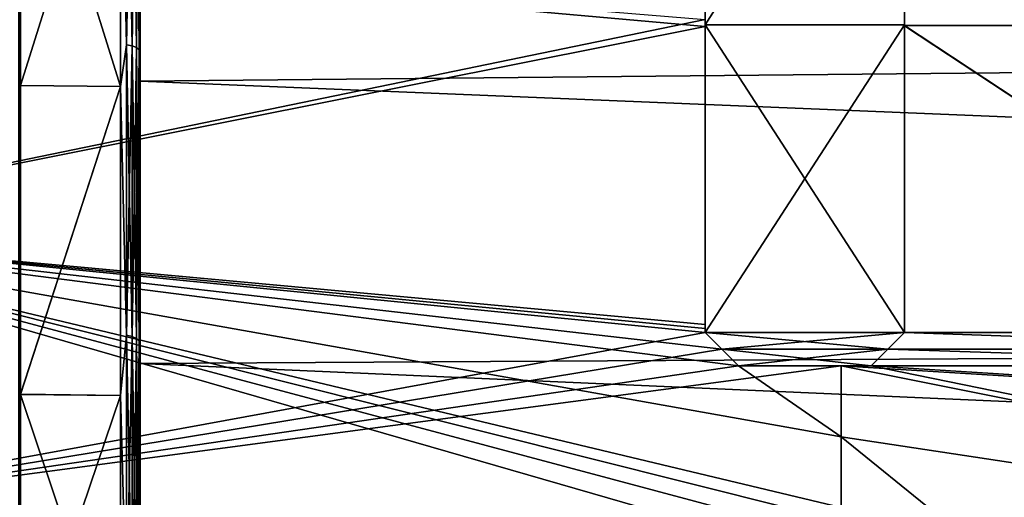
# Model space of a CAD drawing. Header units: metres. Extents: x -31 to 116, y -84 to 84.
# Tile 330 of 656: x 10.69 to 25.5, y -21.38 to -14.19. Entities that reach past the tile are written whole.
import ezdxf

# ---------------------------------------------------------------- set-up
doc = ezdxf.new("R2010")
doc.units = ezdxf.units.M
doc.layers.add('solid_80010000GA_11_1', color=7, linetype='CONTINUOUS')

msp = doc.modelspace()

# ---------------------------------------------------------------- linework, layer by layer
at = {"layer": 'solid_80010000GA_11_1'}
for points in [[(21, -14.292956, 59.065159), (21, -9.598452, 60.00708), (5.611219, -12.919016, 59.18264)], [(12.5, -10.77793, 57.631008), (103, -9.542366, 60.248993), (103, -14.238695, 59.314892)], [(12.5, -10.777947, -57.631004), (103, -14.238866, -59.31485), (103, -9.542415, -60.248985)], [(21, -9.555341, -63.535469), (21, -14.267068, -62.645931), (21, -14.186703, -59.090767)], [(24, -9.556293, -63.535324), (21, -14.267068, -62.645931), (21, -9.555341, -63.535469)], [(21, -14.267086, 62.645927), (24, -14.267068, 62.645931), (24, -9.555341, 63.535469)], [(21, -9.555371, 63.535465), (21, -14.267086, 62.645927), (24, -9.555341, 63.535469)], [(21, -9.555371, 63.535465), (21, -9.598452, 60.00708), (21, -14.267086, 62.645927)], [(24, -14.268105, -62.645687), (21, -14.267068, -62.645931), (24, -9.556293, -63.535324)], [(21, -14.267086, 62.645927), (21, -9.598452, 60.00708), (21, -14.292956, 59.065159)], [(24, -9.555341, 63.535469), (24, -14.267068, 62.645931), (24, -9.566785, 60.064102)], [(24, -14.268105, -62.645687), (24, -9.556293, -63.535324), (24, -9.569175, -60.063721)], [(31, -14.276859, 59.247536), (31, -9.566297, 60.187901), (24, -9.566785, 60.064102)], [(31, -14.276859, 59.247536), (24, -9.566785, 60.064102), (24, -14.277287, 59.121742)], [(24, -14.267068, 62.645931), (24, -14.277287, 59.121742), (24, -9.566785, 60.064102)], [(24, -9.569175, -60.063721), (31, -9.568675, -60.187523), (31, -14.278934, -59.247032)], [(24, -14.27937, -59.121235), (24, -9.569175, -60.063721), (31, -14.278934, -59.247032)], [(24, -14.268105, -62.645687), (24, -9.569175, -60.063721), (24, -14.27937, -59.121235)], [(12.205235, -10.383695, -52.784668), (12.296415, -14.566858, -51.183163), (12.296415, -10.063361, -52.912724)], [(12.296415, -14.566858, 51.183163), (12.205235, -10.383695, 52.784668), (12.296415, -10.063361, 52.912724)], [(12.296415, -10.063361, -52.912724), (12.296415, -14.566858, -51.183163), (12.378717, -10.07741, -52.953499)], [(12.296415, -10.063361, 52.912724), (12.378717, -10.07741, 52.953499), (12.378717, -14.583716, 51.222858)], [(12.296415, -14.566858, 51.183163), (12.296415, -10.063361, 52.912724), (12.378717, -14.583716, 51.222858)], [(12.296415, -14.566858, -51.183163), (12.378717, -14.583716, -51.222858), (12.378717, -10.07741, -52.953499)], [(12.378717, -10.07741, -52.953499), (12.378717, -14.583716, -51.222858), (12.443876, -10.098988, -53.016132)], [(12.378717, -10.07741, 52.953499), (12.443876, -10.098988, 53.016132), (12.443876, -14.609609, 51.283833)], [(12.378717, -14.583716, 51.222858), (12.378717, -10.07741, 52.953499), (12.443876, -14.609609, 51.283833)], [(12.378717, -14.583716, -51.222858), (12.443876, -14.609609, -51.283833), (12.443876, -10.098988, -53.016132)], [(12.443876, -10.098988, -53.016132), (12.443876, -14.609609, -51.283833), (12.485639, -10.126025, -53.094608)], [(12.443876, -10.098988, 53.016132), (12.485639, -10.126025, 53.094608), (12.485639, -14.642052, 51.360233)], [(12.443876, -14.609609, 51.283833), (12.443876, -10.098988, 53.016132), (12.485639, -14.642052, 51.360233)], [(12.443876, -14.609609, -51.283833), (12.485639, -14.642052, -51.360233), (12.485639, -10.126025, -53.094608)], [(12.485639, -14.642052, 51.360233), (12.485639, -10.126025, 53.094608), (12.5, -10.483931, 53.067383)], [(12.485639, -10.126025, -53.094608), (12.485639, -14.642052, -51.360233), (12.5, -10.482508, -53.067871)], [(10.7, -10.374706, 52.759968), (12.205235, -10.383695, 52.784668), (12.205235, -15.193631, 50.89603)], [(10.7, -15.182638, 50.872139), (10.7, -10.374706, 52.759968), (12.205235, -15.193631, 50.89603)], [(10.7, -10.920397, 54.313854), (10.7, -10.374706, 52.759968), (10.7, -15.182638, 50.872139)], [(10.7, -10.37612, -52.759483), (10.7, -15.181972, -50.87244), (12.205235, -10.383695, -52.784668)], [(10.7, -10.918933, -54.314358), (10.7, -15.181972, -50.87244), (10.7, -10.37612, -52.759483)], [(10.7, -15.181972, -50.87244), (12.205235, -15.193631, -50.89603), (12.205235, -10.383695, -52.784668)], [(12.205235, -10.383695, -52.784668), (12.205235, -15.193631, -50.89603), (12.296415, -14.566858, -51.183163)], [(12.296415, -14.566858, 51.183163), (12.205235, -15.193631, 50.89603), (12.205235, -10.383695, 52.784668)], [(12.485639, -14.642052, -51.360233), (12.5, -15.313126, -51.171131), (12.5, -10.482508, -53.067871)], [(12.485639, -14.642052, 51.360233), (12.5, -10.483931, 53.067383), (12.5, -15.312445, 51.17144)], [(12.5, -10.482508, -53.067871), (12.5, -15.313126, -51.171131), (12.5, -10.777947, -57.631004)], [(12.5, -10.483931, 53.067383), (12.5, -10.77793, 57.631008), (12.5, -15.116065, 56.648037)], [(12.5, -15.312445, 51.17144), (12.5, -10.483931, 53.067383), (12.5, -15.116065, 56.648037)], [(10.67712, -10.634789, 54.571331), (10.7, -10.920397, 54.313854), (10.67712, -15.25255, 52.797886)], [(10.67712, -15.25255, -52.797886), (10.7, -10.918933, -54.314358), (10.67712, -10.634789, -54.571331)], [(12.5, -15.116065, 56.648037), (12.5, -10.77793, 57.631008), (103, -14.238695, 59.314892)], [(12.5, -10.777947, -57.631004), (12.5, -15.116095, -56.648029), (103, -14.238866, -59.31485)], [(12.5, -15.313126, -51.171131), (12.5, -15.116095, -56.648029), (12.5, -10.777947, -57.631004)], [(10.67712, -15.25255, -52.797886), (10.7, -15.841394, -52.381554), (10.7, -10.918933, -54.314358)], [(10.67712, -15.25255, 52.797886), (10.7, -10.920397, 54.313854), (10.7, -15.840654, 52.381889)], [(10.7, -10.918933, -54.314358), (10.7, -15.841394, -52.381554), (10.7, -15.181972, -50.87244)], [(10.7, -15.840654, 52.381889), (10.7, -10.920397, 54.313854), (10.7, -15.182638, 50.872139)], [(21, -14.292956, 59.065159), (5.611219, -12.919016, 59.18264), (5.595928, -17.363726, 58.034225)], [(5.595928, -17.363726, -58.034225), (5.611217, -12.919018, -59.18264), (21, -14.186703, -59.090767)], [(5.595928, -17.363726, -58.034225), (21, -14.186703, -59.090767), (21, -18.778936, -57.795624)], [(21, -14.267068, -62.645931), (21, -18.778936, -57.795624), (21, -14.186703, -59.090767)], [(21, -18.9, 57.756149), (21, -14.292956, 59.065159), (5.595928, -17.363726, 58.034225)], [(12.5, -15.116065, 56.648037), (103, -14.238695, 59.314892), (103, -18.848118, 58.015034)], [(12.5, -15.116095, -56.648029), (103, -18.847979, -58.015087), (103, -14.238866, -59.31485)], [(21, -14.267068, -62.645931), (21, -18.9, -61.407269), (21, -18.778936, -57.795624)], [(24, -18.9, -61.407269), (21, -18.9, -61.407269), (21, -14.267068, -62.645931)], [(24, -14.268105, -62.645687), (24, -18.9, -61.407269), (21, -14.267068, -62.645931)], [(21, -18.9, 61.407269), (24, -18.9, 61.407269), (24, -14.267068, 62.645931)], [(21, -14.267086, 62.645927), (21, -18.9, 61.407269), (24, -14.267068, 62.645931)], [(21, -14.267086, 62.645927), (21, -14.292956, 59.065159), (21, -18.9, 57.756149)], [(21, -14.267086, 62.645927), (21, -18.9, 57.756149), (21, -18.9, 61.407269)], [(24, -14.267068, 62.645931), (24, -18.9, 61.407269), (24, -14.277287, 59.121742)], [(24, -14.268105, -62.645687), (24, -14.27937, -59.121235), (24, -18.9, -57.810139)], [(24, -14.268105, -62.645687), (24, -18.9, -57.810139), (24, -18.9, -61.407269)], [(31, -18.9, 57.938675), (31, -14.276859, 59.247536), (24, -14.277287, 59.121742)], [(31, -18.9, 57.938675), (24, -14.277287, 59.121742), (24, -18.9, 57.810139)], [(24, -18.9, 61.407269), (24, -18.9, 57.810139), (24, -14.277287, 59.121742)], [(24, -14.27937, -59.121235), (31, -14.278934, -59.247032), (31, -18.9, -57.938675)], [(24, -18.9, -57.810139), (24, -14.27937, -59.121235), (31, -18.9, -57.938675)], [(12.205235, -15.193631, -50.89603), (12.296415, -18.938791, -49.14378), (12.296415, -14.566858, -51.183163)], [(12.296415, -18.938791, 49.14378), (12.205235, -15.193631, 50.89603), (12.296415, -14.566858, 51.183163)], [(12.296415, -14.566858, -51.183163), (12.296415, -18.938791, -49.14378), (12.378717, -14.583716, -51.222858)], [(12.296415, -14.566858, 51.183163), (12.378717, -14.583716, 51.222858), (12.378717, -18.958376, 49.182205)], [(12.296415, -18.938791, 49.14378), (12.296415, -14.566858, 51.183163), (12.378717, -18.958376, 49.182205)], [(12.296415, -18.938791, -49.14378), (12.378717, -18.958376, -49.182205), (12.378717, -14.583716, -51.222858)], [(12.378717, -14.583716, -51.222858), (12.378717, -18.958376, -49.182205), (12.443876, -14.609609, -51.283833)], [(12.378717, -14.583716, 51.222858), (12.443876, -14.609609, 51.283833), (12.443876, -18.988457, 49.241226)], [(12.378717, -18.958376, 49.182205), (12.378717, -14.583716, 51.222858), (12.443876, -18.988457, 49.241226)], [(12.378717, -18.958376, -49.182205), (12.443876, -18.988457, -49.241226), (12.443876, -14.609609, -51.283833)], [(12.443876, -14.609609, -51.283833), (12.443876, -18.988457, -49.241226), (12.485639, -14.642052, -51.360233)], [(12.443876, -14.609609, 51.283833), (12.485639, -14.642052, 51.360233), (12.485639, -19.02615, 49.315178)], [(12.443876, -18.988457, 49.241226), (12.443876, -14.609609, 51.283833), (12.485639, -19.02615, 49.315178)], [(12.443876, -18.988457, -49.241226), (12.485639, -19.02615, -49.315178), (12.485639, -14.642052, -51.360233)], [(12.485639, -19.02615, 49.315178), (12.485639, -14.642052, 51.360233), (12.5, -15.312445, 51.17144)], [(12.485639, -14.642052, -51.360233), (12.485639, -19.02615, -49.315178), (12.5, -15.313126, -51.171131)], [(10.67712, -15.25255, 52.797886), (10.7, -15.840654, 52.381889), (10.67712, -19.735409, 50.70676)], [(10.67712, -19.735409, -50.70676), (10.7, -15.841394, -52.381554), (10.67712, -15.25255, -52.797886)], [(10.7, -15.181972, -50.87244), (10.7, -19.83017, -48.63364), (12.205235, -15.193631, -50.89603)], [(10.7, -15.841394, -52.381554), (10.7, -19.83017, -48.63364), (10.7, -15.181972, -50.87244)], [(10.7, -19.835201, 48.630974), (10.7, -15.182638, 50.872139), (12.205235, -15.193631, 50.89603)], [(10.7, -15.840654, 52.381889), (10.7, -15.182638, 50.872139), (10.7, -19.835201, 48.630974)], [(10.7, -19.83017, -48.63364), (12.205235, -19.849045, -48.653358), (12.205235, -15.193631, -50.89603)], [(10.7, -19.835201, 48.630974), (12.205235, -15.193631, 50.89603), (12.205235, -19.849045, 48.653358)], [(12.205235, -15.193631, -50.89603), (12.205235, -19.849045, -48.653358), (12.296415, -18.938791, -49.14378)], [(12.296415, -18.938791, 49.14378), (12.205235, -19.849045, 48.653358), (12.205235, -15.193631, 50.89603)], [(12.5, -19.366768, 55.339161), (12.5, -15.116065, 56.648037), (103, -18.848118, 58.015034)], [(12.5, -15.312445, 51.17144), (12.5, -15.116065, 56.648037), (12.5, -19.366768, 55.339161)], [(12.5, -15.116095, -56.648029), (12.5, -19.366802, -55.339149), (103, -18.847979, -58.015087)], [(12.5, -15.313126, -51.171131), (12.5, -19.366802, -55.339149), (12.5, -15.116095, -56.648029)], [(12.485639, -19.02615, 49.315178), (12.5, -15.312445, 51.17144), (12.5, -19.982542, 48.9221)], [(12.485639, -19.02615, -49.315178), (12.5, -19.987633, -48.919403), (12.5, -15.313126, -51.171131)], [(12.5, -19.982542, 48.9221), (12.5, -15.312445, 51.17144), (12.5, -19.366768, 55.339161)], [(12.5, -15.313126, -51.171131), (12.5, -19.987633, -48.919403), (12.5, -19.366802, -55.339149)], [(10.67712, -19.735409, 50.70676), (10.7, -15.840654, 52.381889), (10.7, -20.599398, 50.089867)], [(10.67712, -19.735409, -50.70676), (10.7, -20.604729, -50.087044), (10.7, -15.841394, -52.381554)], [(10.7, -20.599398, 50.089867), (10.7, -15.840654, 52.381889), (10.7, -19.835201, 48.630974)], [(10.7, -15.841394, -52.381554), (10.7, -20.604729, -50.087044), (10.7, -19.83017, -48.63364)], [(5.595928, -17.363726, -58.034225), (21.497269, -21.616348, -56.804199), (20.730347, -21.73646, -56.744804)], [(5.595928, -21.725851, -56.546066), (5.595928, -17.363726, -58.034225), (20.730347, -21.73646, -56.744804)], [(5.595928, -17.363726, -58.034225), (22.27318, -21.548958, -56.8438), (21.497269, -21.616348, -56.804199)], [(5.595928, -17.363726, -58.034225), (23.04767, -21.535429, -56.86322), (22.27318, -21.548958, -56.8438)], [(5.595928, -17.363726, -58.034225), (23.04767, -20.471352, -57.254906), (23.04767, -21.535429, -56.86322)], [(5.595928, -17.363726, -58.034225), (21.5, -19.4, -57.598862), (23.04767, -20.471352, -57.254906)], [(5.595928, -17.363726, -58.034225), (21.250248, -19.150248, -57.678005), (21.5, -19.4, -57.598862)], [(5.595928, -17.363726, -58.034225), (21, -18.9, -57.756149), (21.250248, -19.150248, -57.678005)], [(5.595928, -17.363726, -58.034225), (21, -18.839479, -57.775917), (21, -18.9, -57.756149)], [(5.595928, -17.363726, -58.034225), (21, -18.778936, -57.795624), (21, -18.839479, -57.775917)], [(21, -18.9, 57.756149), (5.595928, -17.363726, 58.034225), (5.595928, -21.725851, 56.546066)], [(21, -18.9, -61.407269), (21, -18.839479, -57.775917), (21, -18.778936, -57.795624)], [(21.250086, -19.150087, 57.678059), (21, -18.9, 57.756149), (5.595928, -21.725851, 56.546066)], [(12.205235, -19.849045, -48.653358), (12.296415, -23.157879, -46.804512), (12.296415, -18.938791, -49.14378)], [(12.296415, -23.157879, 46.804512), (12.205235, -19.849045, 48.653358), (12.296415, -18.938791, 49.14378)], [(12.296415, -18.938791, -49.14378), (12.296415, -23.157879, -46.804512), (12.378717, -18.958376, -49.182205)], [(12.296415, -18.938791, 49.14378), (12.378717, -18.958376, 49.182205), (12.378717, -23.180094, 46.841476)], [(12.296415, -23.157879, 46.804512), (12.296415, -18.938791, 49.14378), (12.378717, -23.180094, 46.841476)], [(12.296415, -23.157879, -46.804512), (12.378717, -23.180094, -46.841476), (12.378717, -18.958376, -49.182205)], [(12.378717, -18.958376, -49.182205), (12.378717, -23.180094, -46.841476), (12.443876, -18.988457, -49.241226)], [(12.378717, -18.958376, 49.182205), (12.443876, -18.988457, 49.241226), (12.443876, -23.214218, 46.898254)], [(12.378717, -23.180094, 46.841476), (12.378717, -18.958376, 49.182205), (12.443876, -23.214218, 46.898254)], [(12.5, -19.366802, -55.339149), (103, -23.341595, -56.357498), (103, -18.847979, -58.015087)], [(12.5, -19.366768, 55.339161), (103, -18.848118, 58.015034), (103, -23.341688, 56.357452)], [(21, -18.9, -61.407269), (21, -18.9, -57.756149), (21, -18.839479, -57.775917)], [(21.5, -19.4, -61.251144), (21.250248, -19.150248, -57.678005), (21, -18.9, -57.756149)], [(21.5, -19.4, -61.251144), (21, -18.9, -57.756149), (21, -18.9, -61.407269)], [(21.5, -19.4, 61.251144), (21, -18.9, 57.756149), (21.250086, -19.150087, 57.678059)], [(21.250181, -19.150181, 61.329708), (21, -18.9, 57.756149), (21.5, -19.4, 61.251144)], [(21, -18.9, 61.407269), (21, -18.9, 57.756149), (21.250181, -19.150181, 61.329708)], [(21.250181, -19.150181, -61.329708), (21.5, -19.4, -61.251144), (21, -18.9, -61.407269)], [(23.749819, -19.150181, -61.329708), (21.250181, -19.150181, -61.329708), (21, -18.9, -61.407269)], [(23.749819, -19.150181, -61.329708), (21, -18.9, -61.407269), (24, -18.9, -61.407269)], [(21, -18.9, 61.407269), (21.250181, -19.150181, 61.329708), (24, -18.9, 61.407269)], [(21.250181, -19.150181, 61.329708), (23.749819, -19.150181, 61.329708), (24, -18.9, 61.407269)], [(23.5, -19.4, -61.251144), (24, -18.9, -57.810139), (23.749899, -19.150101, -57.723175)], [(23.749819, -19.150181, -61.329708), (24, -18.9, -57.810139), (23.5, -19.4, -61.251144)], [(23.5, -19.4, 61.251144), (23.749723, -19.150276, 57.723114), (24, -18.9, 57.810139)], [(24, -18.9, 61.407269), (23.5, -19.4, 61.251144), (24, -18.9, 57.810139)], [(24, -18.9, 61.407269), (23.749819, -19.150181, 61.329708), (23.5, -19.4, 61.251144)], [(31.250088, -19.150089, 57.861095), (24, -18.9, 57.810139), (23.749723, -19.150276, 57.723114)], [(23.749819, -19.150181, -61.329708), (24, -18.9, -61.407269), (24, -18.9, -57.810139)], [(23.749899, -19.150101, -57.723175), (24, -18.9, -57.810139), (31.250242, -19.150242, -57.86105)], [(24, -18.9, -57.810139), (31, -18.9, -57.938675), (31.250242, -19.150242, -57.86105)], [(31.250088, -19.150089, 57.861095), (31, -18.9, 57.938675), (24, -18.9, 57.810139)], [(12.378717, -23.180094, -46.841476), (12.443876, -23.214218, -46.898254), (12.443876, -18.988457, -49.241226)], [(12.443876, -18.988457, -49.241226), (12.443876, -23.214218, -46.898254), (12.485639, -19.02615, -49.315178)], [(12.443876, -18.988457, 49.241226), (12.485639, -19.02615, 49.315178), (12.485639, -23.256975, 46.969398)], [(12.443876, -23.214218, 46.898254), (12.443876, -18.988457, 49.241226), (12.485639, -23.256975, 46.969398)], [(12.443876, -23.214218, -46.898254), (12.485639, -23.256975, -46.969398), (12.485639, -19.02615, -49.315178)], [(12.485639, -23.256975, 46.969398), (12.485639, -19.02615, 49.315178), (12.5, -19.982542, 48.9221)], [(12.485639, -19.02615, -49.315178), (12.485639, -23.256975, -46.969398), (12.5, -19.987633, -48.919403)], [(21.5, -19.4, 57.598862), (21.250086, -19.150087, 57.678059), (5.595928, -21.725851, 56.546066)], [(21.5, -19.4, 61.251144), (21.250086, -19.150087, 57.678059), (21.5, -19.4, 57.598862)], [(23.5, -19.4, -61.251144), (21.5, -19.4, -61.251144), (21.250181, -19.150181, -61.329708)], [(23.749819, -19.150181, -61.329708), (23.5, -19.4, -61.251144), (21.250181, -19.150181, -61.329708)], [(21.250181, -19.150181, 61.329708), (21.5, -19.4, 61.251144), (23.749819, -19.150181, 61.329708)], [(21.5, -19.4, -61.251144), (21.5, -19.4, -57.598862), (21.250248, -19.150248, -57.678005)], [(23.749819, -19.150181, 61.329708), (21.5, -19.4, 61.251144), (23.5, -19.4, 61.251144)], [(23.5, -19.4, -57.635067), (23.749899, -19.150101, -57.723175), (31.5, -19.4, -57.782387)], [(23.5, -19.4, -61.251144), (23.749899, -19.150101, -57.723175), (23.5, -19.4, -57.635067)], [(31.5, -19.4, 57.782387), (23.749723, -19.150276, 57.723114), (23.5, -19.4, 57.635067)], [(23.5, -19.4, 61.251144), (23.5, -19.4, 57.635067), (23.749723, -19.150276, 57.723114)], [(31.5, -19.4, 57.782387), (31.250088, -19.150089, 57.861095), (23.749723, -19.150276, 57.723114)], [(23.749899, -19.150101, -57.723175), (31.250242, -19.150242, -57.86105), (31.5, -19.4, -57.782387)], [(23.04767, -19.4, 57.626736), (21.5, -19.4, 57.598862), (5.595928, -21.725851, 56.546066)], [(23.04767, -23.726908, 55.984234), (23.04767, -19.4, 57.626736), (5.595928, -21.725851, 56.546066)], [(12.5, -23.505802, 53.711929), (12.5, -19.366768, 55.339161), (103, -23.341688, 56.357452)], [(12.5, -19.982542, 48.9221), (12.5, -19.366768, 55.339161), (12.5, -23.505802, 53.711929)], [(12.5, -19.366802, -55.339149), (12.5, -23.505838, -53.711914), (103, -23.341595, -56.357498)], [(12.5, -19.987633, -48.919403), (12.5, -23.505838, -53.711914), (12.5, -19.366802, -55.339149)], [(21.5, -19.4, -57.598862), (23.04767, -19.4, -57.626736), (23.04767, -20.471352, -57.254906)], [(21.5, -19.4, -61.251144), (23.04767, -19.4, -57.626736), (21.5, -19.4, -57.598862)], [(21.5, -19.4, -61.251144), (23.5, -19.4, -57.635067), (23.04767, -19.4, -57.626736)], [(23.5, -19.4, 61.251144), (21.5, -19.4, 57.598862), (23.04767, -19.4, 57.626736)], [(23.5, -19.4, 61.251144), (21.5, -19.4, 61.251144), (21.5, -19.4, 57.598862)], [(23.5, -19.4, -61.251144), (23.5, -19.4, -57.635067), (21.5, -19.4, -61.251144)], [(44.944008, -23.786966, -56.373806), (23.04767, -20.471352, -57.254906), (23.04767, -19.4, -57.626736)], [(44.944008, -23.786966, -56.373806), (23.04767, -19.4, -57.626736), (23.5, -19.4, -57.635067)], [(23.04767, -19.4, 57.626736), (23.5, -19.4, 57.635067), (23.5, -19.4, 61.251144)], [(44.944008, -20.75223, 57.56015), (23.04767, -19.4, 57.626736), (23.04767, -23.726908, 55.984234)], [(44.944008, -20.75223, 57.56015), (23.5, -19.4, 57.635067), (23.04767, -19.4, 57.626736)], [(44.944008, -23.786966, -56.373806), (23.5, -19.4, -57.635067), (31.5, -19.4, -57.782387)], [(31.5, -19.4, 57.782387), (23.5, -19.4, 57.635067), (44.944008, -20.75223, 57.56015)], [(10.67712, -19.735409, 50.70676), (10.7, -20.599398, 50.089867), (10.67712, -24.061543, 48.30814)], [(10.67712, -24.061543, -48.30814), (10.7, -20.604729, -50.087044), (10.67712, -19.735409, -50.70676)], [(10.7, -19.83017, -48.63364), (10.7, -24.300222, -46.052967), (12.205235, -19.849045, -48.653358)], [(10.7, -20.604729, -50.087044), (10.7, -24.300222, -46.052967), (10.7, -19.83017, -48.63364)], [(10.7, -19.835201, 48.630974), (12.205235, -19.849045, 48.653358), (12.205235, -24.323919, 46.069187)], [(10.7, -24.31073, 46.046356), (10.7, -19.835201, 48.630974), (12.205235, -24.323919, 46.069187)], [(10.7, -20.599398, 50.089867), (10.7, -19.835201, 48.630974), (10.7, -24.31073, 46.046356)], [(10.7, -24.300222, -46.052967), (12.205235, -24.323919, -46.069187), (12.205235, -19.849045, -48.653358)], [(12.205235, -19.849045, -48.653358), (12.205235, -24.323919, -46.069187), (12.296415, -23.157879, -46.804512)], [(12.296415, -23.157879, 46.804512), (12.205235, -24.323919, 46.069187), (12.205235, -19.849045, 48.653358)], [(12.485639, -23.256975, 46.969398), (12.5, -19.982542, 48.9221), (12.5, -24.473696, 46.329247)], [(12.485639, -23.256975, -46.969398), (12.5, -24.484312, -46.322567), (12.5, -19.987633, -48.919403)], [(12.5, -24.473696, 46.329247), (12.5, -19.982542, 48.9221), (12.5, -23.505802, 53.711929)], [(12.5, -19.987633, -48.919403), (12.5, -24.484312, -46.322567), (12.5, -23.505838, -53.711914)], [(24.505907, -21.656111, -56.844608), (23.04767, -21.535429, -56.86322), (23.04767, -20.471352, -57.254906)], [(44.944008, -23.786966, -56.373806), (24.505907, -21.656111, -56.844608), (23.04767, -20.471352, -57.254906)], [(10.67712, -24.061543, 48.30814), (10.7, -20.599398, 50.089867), (10.7, -25.175966, 47.447727)], [(10.67712, -24.061543, -48.30814), (10.7, -25.187031, -47.440765), (10.7, -20.604729, -50.087044)], [(10.7, -25.175966, 47.447727), (10.7, -20.599398, 50.089867), (10.7, -24.31073, 46.046356)], [(10.7, -20.604729, -50.087044), (10.7, -25.187031, -47.440765), (10.7, -24.300222, -46.052967)], [(44.944008, -25.275887, 55.722126), (44.944008, -20.75223, 57.56015), (23.04767, -23.726908, 55.984234)]]:
    msp.add_3dface(points, dxfattribs=at)

doc.saveas('drawing.dxf')
